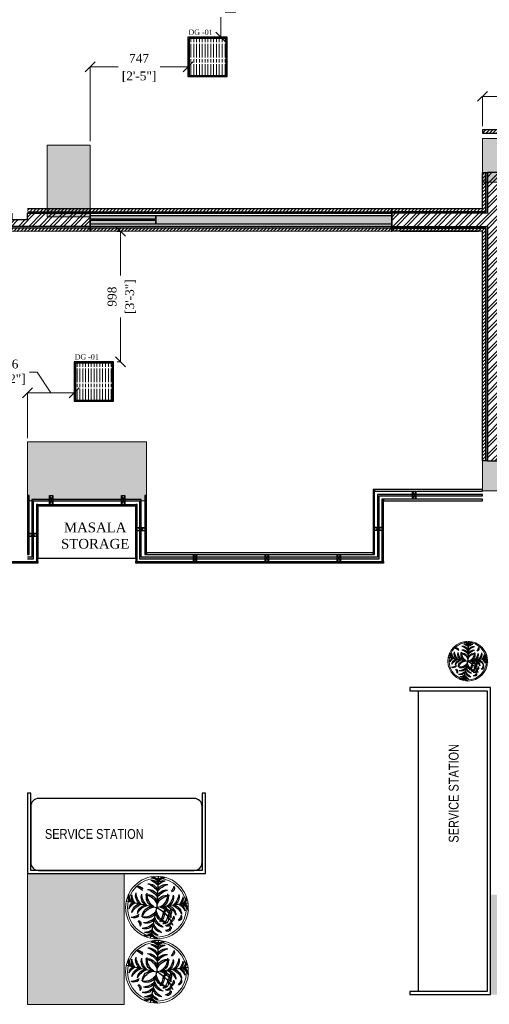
# Model space of a CAD drawing. Extents: x 3940905 to 4145695, y 925352 to 1109797.
# Tile 857 of 1056: x 4092975 to 4096565, y 951262 to 958790. Entities that reach past the tile are written whole.
import ezdxf

# ---------------------------------------------------------------- set-up
doc = ezdxf.new("R2010")
doc.units = 0
doc.header["$LTSCALE"] = 750
doc.header["$MEASUREMENT"] = 0
doc.header["$PDMODE"] = 35
doc.header["$PDSIZE"] = 150
doc.layers.get('0').update_dxf_attribs({"linetype": 'CONTINUOUS', "lineweight": 0})
doc.layers.get('Defpoints').update_dxf_attribs({"linetype": 'CONTINUOUS'})
for name, color, linetype, lineweight in [('CIVIL WALLS', 7, 'CONTINUOUS', 30), ('CKD - Kit Text', 171, 'CONTINUOUS', 13), ('CKD Dimensions', 7, 'CONTINUOUS', 0), ('CKD Equipments', 252, 'CONTINUOUS', 0), ('COLUMN', 1, 'CONTINUOUS', 9), ('FURN', 15, 'CONTINUOUS', 5), ('plant', 72, 'CONTINUOUS', 25), ('PLANTERS', 92, 'CONTINUOUS', 9), ('PLANTS', 72, 'CONTINUOUS', 0)]:
    doc.layers.add(name, color=color, linetype=linetype, lineweight=lineweight)
for name, color, linetype in [('Drain Grating', 4, 'CONTINUOUS'), ('GLASS', 5, 'CONTINUOUS'), ('PARTITION', 16, 'CONTINUOUS'), ('S-Hatch_8', 7, 'CONTINUOUS'), ('TEXT', 7, 'CONTINUOUS'), ('xKAM-B3-01-Kitchen$0$A-FURN', 8, 'CONTINUOUS')]:
    doc.layers.add(name, color=color, linetype=linetype)
doc.styles.add('ARA-30', font='arial.ttf', dxfattribs={"width": 0.8, "height": 150})
doc.styles.add('CKD_Dimension Text', font='BOOKOS.TTF')
doc.dimstyles.new('CKD-Dimensions', dxfattribs={"dimscale": 1.5, "dimtxt": 45, "dimasz": 50, "dimexe": 0, "dimexo": 20, "dimgap": 20, "dimtad": 0, "dimdec": 0, "dimzin": 4, "dimdsep": 46, "dimtxsty": 'CKD_Dimension Text', "dimblk": 'OBLIQUE', "dimcen": 12, "dimclrd": 150, "dimclre": 150, "dimclrt": 7, "dimazin": 2, "dimtfac": 1, "dimtdec": 0, "dimtofl": 0, "dimtmove": 1, "dimatfit": 2, "dimfxl": 1, "dimtfillclr": 7, "dimtolj": 1, "dimtzin": 0, "dimlwd": -1, "dimlwe": -1, "dimarcsym": 0})
pattern_1 = [(45, (113076.044, -85711.346), (-13.25825215, 13.25825215), [])]
pattern_2 = [(50, (113076.044, -85711.346), (21.51780548, -1.88256405), [2.25, -24.75]), (355, (113076.044, -85711.346), (-4.16254001, 22.56576401), [1.8, -19.8]), (100.45144446, (113077.837, -85711.503), (17.3552654, 20.68319973), [1.91220576, -21.03426336]), (46.1842, (113076.044, -85705.346), (32.01723992, -4.96557842), [3.375, -37.125]), (96.6356355, (113078.712, -85705.76), (28.03985837, 29.22355802), [2.86831026, -31.5514128]), (351.184164, (113076.044, -85705.346), (28.03985835, 29.223558), [2.7, -29.70000003]), (21, (113079.044, -85706.846), (17.90721156, -12.07856672), [2.25, -24.75]), (326, (113079.044, -85706.846), (7.29945996, 21.75450135), [1.8, -19.8]), (71.45144474, (113080.536, -85707.853), (25.2066713, 9.67593458), [1.9122057, -21.03426336]), (37.5, (113076.044, -85711.346), (0.36479566, 9.986815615), [0, -19.56, 0, -20.1, 0, -19.875]), (7.5, (113076.044, -85711.346), (7.892086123, 11.832351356), [0, -11.46, 0, -19.11, 0, -7.575]), (327.5, (113069.354, -85711.346), (16.014673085, -0.676646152), [0, -7.5, 0, -23.4, 0, -31.05]), (317.5, (113066.354, -85711.346), (17.49558508, 3.00314947), [0, -9.75, 0, -15.54, 0, -22.05])]
pattern_3 = [(45, (113076.044, -85711.346), (-39.77475644, 39.77475644), []), (45, (113102.56, -85711.346), (-39.77475644, 39.77475644), [])]

# ---------------------------------------------------------------- blocks, each defined once
blk = doc.blocks.new('*U770')
at = {"layer": 'FURN', "lineweight": 25, "elevation": 0}
blk.add_lwpolyline([(383979.2, -790137.2, 0.414214), (383919.2, -790197.2), (383919.2, -790627.2, 0.414214), (383979.2, -790687.2), (385169.2, -790687.2, 0.414214), (385229.2, -790627.2), (385229.2, -790197.2, 0.414214), (385169.2, -790137.2)], format="xyb", close=True, dxfattribs=at)
blk = doc.blocks.new('6')
at = {"color": 64, "true_color": 0x6f9400}
for p in [(6566.01, 608.98), (6541.39, 588.32), (6590.63, 588.32), (6570.35, 559.36)]:
    blk.add_line(p, (6566.01, 583.98), dxfattribs=at)
for centre, radius, start, end in [((6561.36, 602.61), 5.77, 36.28997, 99.62433), ((6556.68, 595.85), 12.99, 44.07628, 73.37936), ((6561.36, 599.86), 5.77, 36.28997, 99.62433), ((6556.68, 593.1), 12.99, 44.07628, 73.37936), ((6570.66, 602.61), 5.77, 80.37567, 143.71003), ((6575.34, 595.85), 12.99, 106.62064, 135.92372), ((6570.66, 599.86), 5.77, 80.37567, 143.71003), ((6575.34, 593.1), 12.99, 106.62064, 135.92372), ((6555.51, 599.77), 2.88, 139.742, 258.74753), ((6559.4, 602.04), 6.25, 184.61802, 228.21064), ((6558.78, 594.75), 7.99, 25.24891, 95.39371), ((6554.57, 589.76), 13.4, 31.37119, 75.03657), ((6558.78, 590.2), 7.99, 25.24891, 95.39371), ((6554.57, 585.21), 13.4, 31.37119, 75.03657), ((6573.23, 594.75), 7.99, 84.60629, 154.75109), ((6577.45, 589.76), 13.4, 104.96343, 148.62881), ((6573.23, 590.2), 7.99, 84.60629, 154.75109), ((6577.45, 585.21), 13.4, 104.96343, 148.62881), ((6582.56, 594.81), 5.77, 80.37567, 143.71003), ((6587.24, 588.05), 12.99, 106.62064, 135.92372), ((6548.52, 591.79), 5.77, 160.37567, 223.71003), ((6555.98, 595.22), 12.99, 186.62064, 215.92372), ((6551.18, 591.32), 5.77, 160.37567, 223.71003), ((6558.65, 594.75), 12.99, 186.62064, 215.92372), ((6556.66, 592.97), 7.99, 164.60629, 234.75109), ((6562.3, 596.25), 13.4, 184.96343, 228.62881), ((6561.14, 592.18), 7.99, 164.60629, 234.75109), ((6566.78, 595.46), 13.4, 184.96343, 228.62881), ((6558.29, 586.32), 7.79, 3.42594, 103.63458), ((6555.05, 582.19), 11.79, 21.66646, 83.18779), ((6565.04, 591.99), 7.79, 156.36542, 256.57406), ((6569.67, 594.46), 11.79, 176.81221, 238.33354), ((6573.73, 586.32), 7.79, 76.36542, 176.57406), ((6576.96, 582.19), 11.79, 96.81221, 158.33354), ((6562.34, 594.46), 11.79, 301.66646, 3.18779), ((6566.97, 591.99), 7.79, 283.42594, 23.63458), ((6565.23, 595.46), 13.4, 311.37119, 355.03657), ((6570.87, 592.18), 7.99, 305.24891, 15.39371), ((6569.71, 596.25), 13.4, 311.37119, 355.03657), ((6575.35, 592.97), 7.99, 305.24891, 15.39371), ((6573.37, 594.75), 12.99, 324.07628, 353.37936), ((6580.83, 591.32), 5.77, 316.28997, 19.62433), ((6575.99, 595.22), 12.99, 324.07628, 353.37936), ((6583.46, 591.78), 5.77, 316.28997, 19.62433), ((6546.9, 582.63), 5.77, 116.28997, 179.62433), ((6552.74, 576.85), 12.99, 124.07628, 153.37936), ((6549.57, 582.16), 5.77, 116.28997, 179.62433), ((6555.41, 576.38), 12.99, 124.07628, 153.37936), ((6554.15, 578.73), 7.99, 105.24891, 175.39371), ((6558.33, 573.72), 13.4, 111.37119, 155.03657), ((6558.63, 577.94), 7.99, 105.24891, 175.39371), ((6562.81, 572.93), 13.4, 111.37119, 155.03657), ((6577.62, 559.6), 27.01, 115.47721, 156.6585), ((6558.7, 580.69), 4.35, 144.98654, 244.40339), ((6562.36, 576.79), 7.79, 83.42594, 183.63458), ((6565.87, 572.88), 11.79, 101.66646, 163.18779), ((6567.53, 584.83), 12.5, 187.57587, 215.89417), ((6554.91, 583.85), 11.79, 286.81221, 348.33354), ((6558.81, 580.34), 7.79, 266.36542, 6.57406), ((6561.19, 583.05), 2.81, 114.22575, 255.12788), ((6563.43, 583.69), 3.9, 150.43977, 228.66943), ((6574.01, 583.02), 7.79, 193.42594, 293.63458), ((6576.48, 587.65), 11.79, 211.66646, 273.18779), ((6566.14, 572.88), 11.79, 16.81221, 78.33354), ((6569.65, 576.79), 7.79, 356.36542, 96.57406), ((6569.2, 572.93), 13.4, 24.96343, 68.62881), ((6573.38, 577.94), 7.99, 4.60629, 74.75109), ((6573.68, 573.72), 13.4, 24.96343, 68.62881), ((6577.86, 578.73), 7.99, 4.60629, 74.75109), ((6576.61, 576.38), 12.99, 26.62064, 55.92372), ((6582.45, 582.16), 5.77, 0.37567, 63.71003), ((6548.93, 576.89), 2.88, 139.742, 258.74753), ((6552.82, 579.17), 6.25, 184.61802, 228.21064), ((6554.88, 575.95), 2.88, 139.742, 258.74753), ((6558.78, 578.23), 6.25, 184.61802, 228.21064), ((6558.64, 573.93), 4, 185.18449, 268.65396), ((6560.31, 575.01), 3.83, 138.87442, 278.97626), ((6563.63, 576.85), 6.25, 173.75364, 244.09705), ((6566.56, 578.36), 6.48, 161.44767, 239.36723), ((6554.95, 580.78), 13.4, 294.96343, 338.62881), ((6559.97, 576.61), 7.99, 274.60629, 344.75109), ((6581.88, 582.75), 21.12, 185.40074, 208.13904), ((6577.49, 584.76), 13.4, 221.37119, 265.03657), ((6574.2, 579.12), 7.99, 215.24891, 285.39371), ((6581.2, 570.4), 2.88, 101.25247, 220.258), ((6587.71, 588.31), 12.99, 234.07628, 263.37936), ((6584.28, 580.84), 5.77, 226.28997, 289.62433), ((6557, 572.32), 2.85, 167.05775, 302.85325), ((6557, 568.25), 2.85, 167.05775, 302.85325), ((6558.64, 569.85), 4, 185.18449, 268.65396), ((6555.74, 576.31), 13.4, 294.96343, 338.62881), ((6560.76, 572.13), 7.99, 274.60629, 344.75109), ((6558.4, 573.38), 12.99, 296.62064, 325.92372), ((6578.27, 580.28), 13.4, 221.37119, 265.03657), ((6574.99, 574.64), 7.99, 215.24891, 285.39371), ((6576.78, 576.62), 12.99, 234.07628, 263.37936), ((6585.1, 568.13), 6.25, 131.78936, 175.38198), ((6564.18, 567.54), 5.77, 270.37567, 333.71003), ((6558.87, 570.7), 12.99, 296.62064, 325.92372), ((6564.66, 564.86), 5.77, 270.37567, 333.71003), ((6573.34, 569.16), 5.77, 226.28997, 289.62433), ((6577.25, 573.94), 12.99, 234.07628, 263.37936), ((6573.82, 566.47), 5.77, 226.28997, 289.62433)]:
    blk.add_arc(centre, radius, start, end, dxfattribs=at)
blk = doc.blocks.new('vvbg')
at = {"layer": 'PLANTERS', "color": 34}
for radius in [215, 202]:
    blk.add_circle((2.4, 10.9), radius, dxfattribs=at)
at = {"layer": 'plant', "xscale": 8.600299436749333, "yscale": 8.600299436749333, "zscale": 8.600299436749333, "rotation": 2.14003837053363}
blk.add_blockref('6', (-56240.3, -7116.7), dxfattribs=at)
blk = doc.blocks.new('COLUMN')
at = {"layer": 'COLUMN'}
h = blk.add_hatch(color=1, dxfattribs=at)
h.dxf.hatch_style = 1
h.paths.add_polyline_path([(2683499, 965771.1), (2684448, 965771.1), (2684448, 965331.1), (2683499, 965331.1)])
h.paths.add_polyline_path([(2684238, 970191.1), (2683499, 970191.1), (2683499, 969191.1), (2684238, 969191.1)])
h.paths.add_polyline_path([(2687443, 969266.1), (2687038, 969266.1), (2687038, 970031.1), (2687443, 970031.1)])
h.paths.add_polyline_path([(2687108, 972041.4), (2687644, 972041.4), (2687644, 971756.1), (2687108, 971756.1)])
h.paths.add_polyline_path([(2683499, 973491.1), (2684408, 973491.1), (2684408, 973041.1), (2683499, 973041.1)])
h.paths.add_polyline_path([(2683649, 975761.1), (2683978, 975761.1), (2683978, 975211.1), (2683649, 975211.1)])
h.paths.add_polyline_path([(2686978, 975811.1), (2687728, 975811.1), (2687728, 975476.1), (2686978, 975476.1)])
h.paths.add_polyline_path([(2689869, 975851.1), (2689028, 975851.1), (2689028, 975556.1), (2689869, 975556.1)])
h.paths.add_polyline_path([(2686978, 973346.1), (2687644, 973346.1), (2687644, 973116.1), (2686978, 973116.1)])
h.paths.add_polyline_path([(2683824, 977646.1), (2684029, 977646.1), (2684029, 977211.1), (2683824, 977211.1)])
h.paths.add_polyline_path([(2683824, 979911.1), (2684104, 979911.1), (2684104, 980241.1), (2683824, 980241.1)])
h.paths.add_polyline_path([(2687804, 979891.1), (2688004, 979891.1), (2688004, 980241.1), (2687804, 980241.1)])
h.paths.add_polyline_path([(2691584, 979836.1), (2692014, 979836.1), (2692014, 980241.1), (2691584, 980241.1)])
h.paths.add_polyline_path([(2691696, 977346.1), (2692014, 977346.1), (2692014, 976786.1), (2691696, 976786.1)])
h.paths.add_polyline_path([(2687443, 965841.1), (2686813, 965841.1), (2686813, 965401.1), (2687443, 965401.1)])
h.paths.add_polyline_path([(2687468, 963421.1), (2686703, 963421.1), (2686703, 962976.1), (2687468, 962976.1)])
h.paths.add_polyline_path([(2684168, 963191.1), (2683399, 963191.1), (2683399, 962446.1), (2684168, 962446.1)])
h.paths.add_polyline_path([(2684448, 958916.1), (2683399, 958916.1), (2683399, 959356.1), (2684448, 959356.1)])
h.paths.add_polyline_path([(2684448, 957356.1), (2683414, 957356.1), (2683414, 956916.1), (2684448, 956916.1)])
h.paths.add_polyline_path([(2687458, 957436.1), (2686708, 957436.1), (2686708, 956996.1), (2687458, 956996.1)])
h.paths.add_polyline_path([(2687453, 959516.1), (2686693, 959516.1), (2686693, 959086.1), (2687453, 959086.1)])
h.paths.add_polyline_path([(2683414, 953326.1), (2684313, 953326.1), (2684313, 953776.1), (2683414, 953776.1)])
h.paths.add_polyline_path([(2683294, 952396.1), (2683768, 952396.1), (2683768, 951976.1), (2683294, 951976.1)])
h.paths.add_polyline_path([(2682464, 977841.1), (2681834, 977841.1), (2681834, 977051.1), (2682464, 977051.1)])
at = {"color": 2}
for points in [[(2683649, 975761.1), (2683978, 975761.1), (2683978, 975211.1), (2683649, 975211.1)], [(2686978, 975811.1), (2687728, 975811.1), (2687728, 975476.1), (2686978, 975476.1)], [(2683499, 973491.1), (2684408, 973491.1), (2684408, 973041.1), (2683499, 973041.1)], [(2686978, 973346.1), (2687644, 973346.1), (2687644, 973116.1), (2686978, 973116.1)], [(2684238, 970191.1), (2683499, 970191.1), (2683499, 969191.1), (2684238, 969191.1)]]:
    blk.add_lwpolyline(points, close=True, dxfattribs=at)
at = {"layer": 'COLUMN', "color": 1}
for points in [[(2683649, 975761.1), (2683978, 975761.1), (2683978, 975211.1), (2683649, 975211.1)], [(2686978, 975811.1), (2687728, 975811.1), (2687728, 975476.1), (2686978, 975476.1)], [(2683499, 973491.1), (2684408, 973491.1), (2684408, 973041.1), (2683499, 973041.1)], [(2686978, 973346.1), (2687644, 973346.1), (2687644, 973116.1), (2686978, 973116.1)], [(2684238, 970191.1), (2683499, 970191.1), (2683499, 969191.1), (2684238, 969191.1)]]:
    blk.add_lwpolyline(points, close=True, dxfattribs=at)
blk = doc.blocks.new('_Oblique')
at = {"color": 0, "linetype": 'ByBlock', "lineweight": -2, "transparency": 16777216}
blk.add_line((-0.5, -0.5), (0.5, 0.5), dxfattribs=at)
blk = doc.blocks.new('*D879')
at = {"layer": 'CKD Dimensions', "color": 150}
for p, q in [((4093594.5, 959281.4), (4094512, 959281.4)), ((4094512, 959281.4), (4094512, 959129.7)), ((4094512, 958656.7), (4094512, 958808.4)), ((4094291, 958656.7), (4094512, 958656.7))]:
    blk.add_line(p, q, dxfattribs=at)
at = {"layer": 'Defpoints', "color": 0}
for p in [(4093564.5, 959281.4), (4094261, 958656.7), (4094512, 958656.7)]:
    blk.add_point(p, dxfattribs=at)
at = {"layer": 'CKD Dimensions', "color": 150, "linetype": 'ByBlock', "xscale": 75, "yscale": 75, "zscale": 75}
for p, rotation in [((4094512, 959281.4), 90), ((4094512, 958656.7), 270)]:
    blk.add_blockref('_Oblique', p, dxfattribs=dict(at, rotation=rotation))
at = {"layer": 'CKD Dimensions', "color": 7, "lineweight": 0, "char_height": 67.5, "attachment_point": 5, "rotation": 90, "style": 'CKD_Dimension Text'}
for s, insert in [('\\A1;625', (4094445.9, 958969)), ('\\A1;[2\'-1"]', (4094588.7, 958969))]:
    blk.add_mtext(s, dxfattribs=dict(at, insert=insert))
blk = doc.blocks.new('*D880')
at = {"layer": 'CKD Dimensions', "color": 150}
for p, q in [((4093513.5, 957861.4), (4093513.5, 958429.8)), ((4093513.5, 958429.8), (4093726.6, 958429.8)), ((4094261, 958429.8), (4094047.9, 958429.8)), ((4094261, 958386.7), (4094261, 958429.8))]:
    blk.add_line(p, q, dxfattribs=at)
at = {"layer": 'Defpoints', "color": 0}
for p in [(4094261, 958429.8), (4094261, 958356.7), (4093513.5, 957831.4)]:
    blk.add_point(p, dxfattribs=at)
at = {"layer": 'CKD Dimensions', "color": 150, "linetype": 'ByBlock', "xscale": 75, "yscale": 75, "zscale": 75, "rotation": 180}
blk.add_blockref('_Oblique', (4093513.5, 958429.8), dxfattribs=at)
at = {"layer": 'CKD Dimensions', "color": 150, "linetype": 'ByBlock', "xscale": 75, "yscale": 75, "zscale": 75}
blk.add_blockref('_Oblique', (4094261, 958429.8), dxfattribs=at)
at = {"layer": 'CKD Dimensions', "color": 7, "lineweight": 0, "char_height": 67.5, "attachment_point": 5, "style": 'CKD_Dimension Text'}
for s, insert in [('\\A1;747', (4093887.3, 958494.8)), ('\\A1;[2\'-5"]', (4093887.3, 958353.1))]:
    blk.add_mtext(s, dxfattribs=dict(at, insert=insert))
blk = doc.blocks.new('*D881')
at = {"layer": 'CKD Dimensions', "color": 150}
for p, q in [((4097644.6, 958292.1), (4097644.6, 958203.8)), ((4096513.5, 957976.7), (4096513.5, 958203.8)), ((4096513.5, 958203.8), (4096918.4, 958203.8)), ((4097644.6, 958203.8), (4097239.7, 958203.8))]:
    blk.add_line(p, q, dxfattribs=at)
at = {"layer": 'Defpoints', "color": 0}
for p in [(4097644.6, 958322.1), (4097644.6, 958203.8), (4096513.5, 957946.7)]:
    blk.add_point(p, dxfattribs=at)
at = {"layer": 'CKD Dimensions', "color": 150, "linetype": 'ByBlock', "xscale": 75, "yscale": 75, "zscale": 75, "rotation": 180}
blk.add_blockref('_Oblique', (4096513.5, 958203.8), dxfattribs=at)
at = {"layer": 'CKD Dimensions', "color": 150, "linetype": 'ByBlock', "xscale": 75, "yscale": 75, "zscale": 75}
blk.add_blockref('_Oblique', (4097644.6, 958203.8), dxfattribs=at)
at = {"layer": 'CKD Dimensions', "color": 7, "lineweight": 0, "char_height": 67.5, "attachment_point": 5, "style": 'CKD_Dimension Text'}
for s, insert in [('\\A1;1131', (4097079.1, 958268.8)), ('\\A1;[3\'-9"]', (4097079.1, 958127.2))]:
    blk.add_mtext(s, dxfattribs=dict(at, insert=insert))
blk = doc.blocks.new('*D882')
at = {"layer": 'CKD Dimensions', "color": 150}
for p, q in [((4093720.5, 957171.5), (4093745.8, 957171.5)), ((4093745.8, 957171.5), (4093745.8, 956833.3)), ((4093745.8, 956173.8), (4093745.8, 956512)), ((4093720.7, 956173.8), (4093745.8, 956173.8))]:
    blk.add_line(p, q, dxfattribs=at)
at = {"layer": 'Defpoints', "color": 0}
for p in [(4093690.5, 957171.5), (4093745.8, 957171.5), (4093690.7, 956173.8)]:
    blk.add_point(p, dxfattribs=at)
at = {"layer": 'CKD Dimensions', "color": 150, "linetype": 'ByBlock', "xscale": 75, "yscale": 75, "zscale": 75}
for p, rotation in [((4093745.8, 957171.5), 90), ((4093745.8, 956173.8), 270)]:
    blk.add_blockref('_Oblique', p, dxfattribs=dict(at, rotation=rotation))
at = {"layer": 'CKD Dimensions', "color": 7, "lineweight": 0, "char_height": 67.5, "attachment_point": 5, "rotation": 90, "style": 'CKD_Dimension Text'}
for s, insert in [('\\A1;[3\'-3"]', (4093822.4, 956672.6)), ('\\A1;998', (4093680.8, 956672.6))]:
    blk.add_mtext(s, dxfattribs=dict(at, insert=insert))
blk = doc.blocks.new('*D883')
at = {"layer": 'CKD Dimensions', "color": 150}
for p, q in [((4093048.8, 956094.3), (4093108.8, 956094.3)), ((4093108.8, 956094.3), (4093212.6, 955937)), ((4093034.5, 955591.4), (4093034.5, 955937)), ((4093034.5, 955937), (4093390.7, 955937)), ((4093390.7, 955903.8), (4093390.7, 955937))]:
    blk.add_line(p, q, dxfattribs=at)
at = {"layer": 'Defpoints', "color": 0}
for p in [(4093390.7, 955937), (4093390.7, 955873.8), (4093034.5, 955561.4)]:
    blk.add_point(p, dxfattribs=at)
at = {"layer": 'CKD Dimensions', "color": 150, "linetype": 'ByBlock', "xscale": 75, "yscale": 75, "zscale": 75, "rotation": 180}
blk.add_blockref('_Oblique', (4093034.5, 955937), dxfattribs=at)
at = {"layer": 'CKD Dimensions', "color": 150, "linetype": 'ByBlock', "xscale": 75, "yscale": 75, "zscale": 75}
blk.add_blockref('_Oblique', (4093390.7, 955937), dxfattribs=at)
at = {"layer": 'CKD Dimensions', "color": 7, "lineweight": 0, "insert": (4092888.2, 956094.3), "char_height": 67.5, "attachment_point": 5, "style": 'CKD_Dimension Text'}
blk.add_mtext('\\A1;356\\P[1\'-2"]', dxfattribs=at)

msp = doc.modelspace()

# ---------------------------------------------------------------- hatches: boundary and pattern name
at = {"layer": 'CIVIL WALLS', "true_color": 0x136734}
h = msp.add_hatch(dxfattribs=at)
h.set_pattern_fill('AR-CONC', color=116, scale=3)
h.set_pattern_definition(pattern_2)
h.paths.add_polyline_path([(4096538.3, 955416.4), (4096538.3, 957197), (4095819.5, 957197), (4095819.5, 957322), (4096538.3, 957322), (4096538.3, 957621.5), (4096550.8, 957621.5), (4096550.8, 957309.5), (4095819.5, 957309.5), (4095819.5, 957209.5), (4096550.8, 957209.5), (4096550.8, 955416.4)])
h = msp.add_hatch(dxfattribs=at)
h.set_pattern_fill('AR-CONC', color=116, scale=3)
h.set_pattern_definition(pattern_2)
h.paths.add_polyline_path([(4093513.5, 957321.7), (4093513.5, 957209.5), (4090374.9, 957209.5), (4090374.9, 956503.4), (4090274.9, 956503.4), (4090274.9, 957309.5), (4092914.5, 957309.5), (4092914.5, 957322)])
h.paths.add_polyline_path([(4093513.5, 957309.5), (4093513.5, 957197), (4090387.4, 957197), (4090387.4, 956490.9), (4090262.4, 956490.9), (4090262.4, 957322), (4093034.6, 957322), (4093034.5, 957309.5)])
h.paths.add_polyline_path([(4090374.9, 955529.5), (4090274.9, 955529.5), (4090274.9, 954673.2), (4090374.9, 954673.2)], flags=16)
h.paths.add_polyline_path([(4090387.4, 955542), (4090262.4, 955542), (4090262.4, 954660.7), (4090387.4, 954660.7)])
h = msp.add_hatch(dxfattribs=at)
h.set_pattern_fill('AR-CONC', color=116, scale=3)
h.set_pattern_definition(pattern_2)
h.paths.add_polyline_path([(4093513.5, 957321.7), (4095819.5, 957322), (4095819.5, 957197), (4093513.5, 957196.7)])
h.paths.add_polyline_path([(4093513.5, 957309.2), (4095819.5, 957309.5), (4095819.5, 957209.5), (4093513.5, 957209.2)], flags=17)
at = {"layer": 'CKD Equipments'}
h = msp.add_hatch(color=2, dxfattribs=at)
h.dxf.hatch_style = 1
h.paths.add_polyline_path([(4094261, 958656.7), (4094261, 958356.7), (4094561, 958356.7), (4094561, 958656.7)])
h.paths.add_polyline_path([(4094553.7, 958647.1), (4094270.7, 958647.1), (4094270.7, 958364.1), (4094553.7, 958364.1)], flags=16)
h = msp.add_hatch(color=2, dxfattribs=at)
h.dxf.hatch_style = 1
h.paths.add_polyline_path([(4093390.7, 956173.8), (4093390.7, 955873.8), (4093690.7, 955873.8), (4093690.7, 956173.8)])
h.paths.add_polyline_path([(4093683.5, 956164.3), (4093400.4, 956164.3), (4093400.4, 955881.3), (4093683.5, 955881.3)], flags=16)
at = {"layer": 'Drain Grating', "linetype": 'Continuous', "lineweight": 5}
h = msp.add_hatch(dxfattribs=at)
h.set_pattern_fill('ACAD_ISO08W100', color=256, scale=4.354286, angle=90, style=0)
h.set_pattern_definition([(90, (4022241.607, 209059.155), (-21.7714286, 8e-15), [104.5028571, -13.0628571, 26.1257143, -13.0628571])])
h.paths.add_polyline_path([(4094553.7, 958647.1), (4094553.7, 958364.1), (4094270.7, 958364.1), (4094270.7, 958647.1)])
h = msp.add_hatch(dxfattribs=at)
h.set_pattern_fill('ACAD_ISO08W100', color=256, scale=4.354286, angle=90, style=0)
h.set_pattern_definition([(90, (4021371.343, 206576.303), (-21.7714286, 8e-15), [104.5028571, -13.0628571, 26.1257143, -13.0628571])])
h.paths.add_polyline_path([(4093683.5, 956164.3), (4093683.5, 955881.3), (4093400.4, 955881.3), (4093400.4, 956164.3)])
at = {"layer": 'GLASS'}
h = msp.add_hatch(color=4, dxfattribs=at)
h.dxf.hatch_style = 1
h.paths.add_polyline_path([(4094014.5, 957293), (4095819.5, 957293), (4095819.5, 957225.9), (4094014.5, 957225.9)])
h = msp.add_hatch(color=5, dxfattribs=at)
h.dxf.hatch_style = 1
h.paths.add_polyline_path([(4092914.5, 954668.7), (4092914.5, 954680.7), (4090772, 954680.7), (4090772, 954668.7)])
h.paths.add_polyline_path([(4093034.5, 954680.7), (4093034.5, 954668.7), (4093080.6, 954668.7), (4093080.6, 955110.4), (4093891.5, 955110.4), (4093891.5, 954668.7), (4095722.6, 954668.7), (4095722.9, 955148.9), (4096513.5, 955148.9), (4096513.5, 955160.9), (4095710.9, 955160.9), (4095710.6, 954680.7), (4093903.5, 954680.7), (4093903.5, 955122.4), (4093068.6, 955122.4), (4093068.6, 954680.7)])
at = {"layer": 'S-Hatch_8'}
h = msp.add_hatch(dxfattribs=at)
h.set_pattern_fill('ANSI31', color=6, scale=150)
h.set_pattern_definition(pattern_1)
h.paths.add_polyline_path([(4090387.4, 955542), (4090262.4, 955542), (4090262.4, 954660.7), (4090387.4, 954660.7)], flags=16)
h.paths.add_polyline_path([(4090412.4, 955567), (4090237.4, 955567), (4090237.4, 954635.7), (4090412.4, 954635.7)])
h.paths.add_polyline_path([(4093513.5, 957322), (4093513.5, 957197), (4090387.4, 957197), (4090387.4, 956490.9), (4090262.4, 956490.9), (4090262.4, 957322)], flags=16)
h.paths.add_polyline_path([(4096813.4, 956591.4), (4098464.7, 956591.5), (4098464.7, 956466.5), (4096813.4, 956466.4)], flags=17)
h.paths.add_polyline_path([(4096813.4, 956616.4), (4098489.7, 956616.5), (4098489.7, 956441.5), (4096813.4, 956441.4)])
h.paths.add_polyline_path([(4098339.7, 955261.2), (4098339.7, 955691.4), (4098464.7, 955691.4), (4098464.7, 955261.2), (4099489.7, 955261.2), (4099489.7, 955136.1), (4097113.5, 955136), (4097113.5, 955261.1)], flags=16)
h.paths.add_polyline_path([(4098314.7, 955286.1), (4098314.7, 955691.4), (4098489.7, 955691.4), (4098489.7, 955286.1), (4099514.7, 955286.1), (4099514.7, 955111.1), (4097113.5, 955111.1), (4097113.5, 955286.1)])
h.paths.add_polyline_path([(4102304.3, 955746.6), (4102302.8, 958022.1), (4102191.9, 958021.9), (4102191.9, 956996.9), (4100864.7, 956996.9), (4100864.7, 958080.9), (4100739.7, 958080.9), (4100739.7, 954833.8), (4100864.7, 954833.8), (4100864.7, 956871.9), (4102191.9, 956871.9), (4102191.9, 955871.4), (4101664.7, 955871.4), (4101664.7, 955746.4)], flags=17)
h.paths.add_polyline_path([(4102302.8, 958046.9), (4102166.9, 958046.9), (4102166.9, 957021.9), (4100889.7, 957021.9), (4100889.7, 958105.9), (4100714.7, 958105.9), (4100714.7, 954808.8), (4100889.7, 954808.8), (4100889.7, 956846.9), (4102166.9, 956846.9), (4102166.9, 955896.4), (4101639.7, 955896.4), (4101639.7, 955721.4), (4102304.4, 955721.8)])
h.paths.add_polyline_path([(4100864.7, 959094.7), (4101231.3, 959094.7), (4101231.3, 959219.7), (4100741.1, 959219.7), (4100741.1, 958880.9), (4100864.7, 958880.9)], flags=16)
h.paths.add_polyline_path([(4100889.7, 959069.7), (4101231.3, 959069.7), (4101231.3, 959244.7), (4100714.7, 959244.7), (4100714.7, 958855.9), (4100889.7, 958855.9)])
h.paths.add_polyline_path([(4098859.2, 959094.7), (4098859.2, 962055.9), (4098984.2, 962055.9), (4098984.2, 959219.7), (4099788.8, 959219.7), (4099788.8, 959094.7)], flags=16)
h.paths.add_polyline_path([(4098834.2, 959069.7), (4098834.2, 962080.9), (4099009.2, 962080.9), (4099009.2, 959244.7), (4099813.8, 959244.7), (4099813.8, 959069.7)])
h.paths.add_polyline_path([(4093034.5, 957347), (4093034.5, 957322), (4092914.5, 957322), (4092914.5, 957347), (4090237.4, 957347), (4090237.4, 956465.9), (4090412.4, 956465.9), (4090412.4, 957172), (4093513.5, 957171.4), (4093513.5, 957347)])
h = msp.add_hatch(dxfattribs=at)
h.set_pattern_fill('ANSI31', color=6, scale=150)
h.set_pattern_definition(pattern_1)
h.paths.add_polyline_path([(4099163.5, 957796.7), (4099163.5, 957773.9), (4099339.7, 957771.7), (4099339.7, 956036.2), (4099514.7, 956036.2), (4099514.7, 956846.9), (4099814.3, 956846.9), (4099814.3, 957021.9), (4099514.7, 957021.9), (4099514.7, 957946.7), (4096513.5, 957946.7), (4096513.5, 957921.3), (4099489.7, 957921.4), (4099489.7, 956996.9), (4099789.3, 956996.9), (4099789.3, 956871.9), (4099489.8, 956871.9), (4099489.8, 956036.3), (4099364.8, 956036.2), (4099364.7, 957796.7)])
h = msp.add_hatch(dxfattribs=at)
h.set_pattern_fill('ANSI31', color=6, scale=150)
h.set_pattern_definition(pattern_1)
h.paths.add_polyline_path([(4096538.3, 957621.5), (4096538.3, 957322), (4095819.5, 957322), (4095819.5, 957197), (4096538.5, 957197), (4096538.3, 955416.4), (4096513.3, 955416.4), (4096513.5, 957172), (4095819.5, 957172), (4095819.5, 957347), (4096513.5, 957347), (4096513.5, 957621.5)])
at = {"layer": 'S-Hatch_8', "true_color": 0x636466}
h = msp.add_hatch(dxfattribs=at)
h.set_pattern_fill('ANSI32', color=251, scale=150)
h.set_pattern_definition(pattern_3)
h.paths.add_polyline_path([(4096550.8, 957209.5), (4096550.8, 955415.9), (4096648.3, 955415.9), (4096648.3, 957621.1), (4096550.8, 957621.1), (4096550.8, 957309.5), (4095819.5, 957309.5), (4095819.5, 957209.5)])
h = msp.add_hatch(dxfattribs=at)
h.set_pattern_fill('ANSI32', color=251, scale=150)
h.set_pattern_definition(pattern_3)
h.paths.add_polyline_path([(4093513.5, 957309.4), (4093513.5, 957209.5), (4090374.9, 957209.5), (4090374.9, 956503.4), (4090274.9, 956503.4), (4090274.9, 957309.5), (4092914.5, 957309.4), (4092914.5, 957261.5), (4093034.5, 957261.5), (4093034.5, 957309.4)])
at = {"layer": 'S-Hatch_8'}
h = msp.add_hatch(dxfattribs=at)
h.set_pattern_fill('ANSI31', color=6, scale=150)
h.set_pattern_definition(pattern_1)
h.paths.add_polyline_path([(4093513.5, 957347), (4095819.5, 957347), (4095819.5, 957172), (4093513.5, 957172)])
h.paths.add_polyline_path([(4093513.5, 957322), (4095819.5, 957322), (4095819.5, 957197), (4093513.5, 957197)], flags=17)
at = {"layer": 'S-Hatch_8', "true_color": 0xffffff}
h = msp.add_hatch(color=7, dxfattribs=at)
h.dxf.hatch_style = 1
h.paths.add_polyline_path([(4093513.5, 957293), (4094014.5, 957293), (4094014.5, 957225.9), (4093513.5, 957225.9)])

# ---------------------------------------------------------------- linework, layer by layer
at = {"layer": 'CIVIL WALLS', "color": 6}
for points in [[(4099339.7, 957626.4), (4099339.7, 956036.2), (4099514.7, 956036.2), (4099514.7, 956846.9), (4099814.3, 956846.9), (4099814.3, 957021.9), (4099514.7, 957021.9), (4099514.7, 957946.7), (4096513.5, 957946.7), (4096513.5, 957921.3), (4099489.7, 957921.4), (4099489.7, 956996.9), (4099789.3, 956996.9), (4099789.3, 956871.9), (4099489.8, 956871.9), (4099489.8, 956036.3), (4099364.8, 956036.2), (4099364.7, 957796.7), (4099163.5, 957796.7), (4099163.5, 957771.7), (4099339.7, 957771.7)], [(4093513.5, 957347), (4095819.5, 957347), (4095819.5, 957172), (4093513.5, 957171.4)]]:
    msp.add_lwpolyline(points, close=True, dxfattribs=at)
for points in [[(4096538.3, 957621.5), (4096538.3, 957322), (4095819.5, 957322), (4095819.5, 957197), (4096538.5, 957197), (4096538.3, 955416.4), (4096513.3, 955416.4), (4096513.5, 957172), (4095819.5, 957172), (4095819.5, 957347), (4096513.5, 957347), (4096513.5, 957621.5), (4096538.3, 957621.5)], [(4093034.5, 957347), (4093184.5, 957347), (4093513.5, 957347), (4093513.5, 957171.4), (4090412.4, 957172), (4090412.4, 956465.9), (4090237.4, 956465.9), (4090237.4, 957347), (4092914.5, 957347)]]:
    msp.add_lwpolyline(points, dxfattribs=at)
at = {"layer": 'CIVIL WALLS', "color": 116, "true_color": 0x136734}
for points in [[(4096538.3, 955416.4), (4096538.3, 957197), (4095819.5, 957197), (4095819.5, 957322), (4096538.3, 957322), (4096538.3, 957621.5), (4096550.8, 957621.5), (4096550.8, 957309.5), (4095819.5, 957309.5), (4095819.5, 957209.5), (4096550.8, 957209.5), (4096550.8, 955416.4), (4096538.3, 955416.4)], [(4093513.5, 957322), (4095819.5, 957322), (4095819.5, 957197), (4093513.5, 957197)]]:
    msp.add_lwpolyline(points, close=True, dxfattribs=at)
at = {"layer": 'CIVIL WALLS'}
for points in [[(4096550.8, 957209.5), (4096550.8, 955415.9), (4096648.3, 955415.9), (4096648.3, 957621.1), (4096550.8, 957621.1), (4096550.8, 957309.5), (4095819.5, 957309.5), (4095819.5, 957209.5)], [(4093513.5, 957309.4), (4093513.5, 957209.5), (4090374.9, 957209.5), (4090374.9, 956503.4), (4090274.9, 956503.4), (4090274.9, 957309.5), (4092914.5, 957309.4), (4092914.5, 957261.5), (4093034.5, 957261.5), (4093034.5, 957309.4)], [(4093513.5, 957309.5), (4095819.5, 957309.5), (4095819.5, 957209.5), (4093513.5, 957209.5)]]:
    msp.add_lwpolyline(points, close=True, dxfattribs=at)
at = {"layer": 'CIVIL WALLS', "color": 116, "true_color": 0x136734}
msp.add_lwpolyline([(4093034.5, 957322), (4093184.5, 957322), (4093513.5, 957322), (4093513.5, 957197), (4090387.4, 957197), (4090387.4, 956490.9), (4090262.4, 956490.9), (4090262.4, 957322), (4092914.5, 957322)], dxfattribs=at)
at = {"layer": 'CKD Equipments', "color": 252}
for p, q in [((4095882.6, 957170.1), (4096482.8, 957170.1)), ((4096513, 955638.4), (4096513, 955197.1))]:
    msp.add_line(p, q, dxfattribs=at)
at = {"layer": 'FURN', "lineweight": 30}
for points in [[(4093114.5, 954673.9), (4093861.5, 954673.9), (4093861.5, 955071.4), (4093114.5, 955071.4)], [(4095958.5, 951335.9), (4096573.5, 951335.9), (4096573.5, 953684.7), (4095958.5, 953684.7), (4095958.5, 953659.7), (4096548.5, 953659.7), (4096548.5, 951360.9), (4095958.5, 951360.9)], [(4096548.5, 951360.9), (4096023.5, 951360.9), (4096023.5, 953659.7), (4096548.5, 953659.7)], [(4093034.5, 952875.9), (4093034.5, 952260.9), (4094394.5, 952260.9), (4094394.5, 952875.9), (4094369.5, 952875.9), (4094369.5, 952285.9), (4093059.5, 952285.9), (4093059.5, 952875.9)]]:
    msp.add_lwpolyline(points, close=True, dxfattribs=at)
at = {"layer": 'GLASS', "lineweight": 30}
for p, q in [((4094014.5, 957264.5), (4093513.5, 957264.5)), ((4094014.5, 957254.5), (4093513.5, 957254.5))]:
    msp.add_line(p, q, dxfattribs=at)
for points in [[(4093513.5, 957293), (4094014.5, 957293), (4094014.5, 957225.9), (4093513.5, 957225.9)], [(4094014.5, 957293), (4095819.5, 957293), (4095819.5, 957225.9), (4094014.5, 957225.9)]]:
    msp.add_lwpolyline(points, close=True, dxfattribs=at)
at = {"layer": 'GLASS'}
msp.add_lwpolyline([(4093034.5, 954668.7), (4093080.6, 954668.7), (4093080.6, 955110.4), (4093891.5, 955110.4), (4093891.5, 954668.7), (4095722.6, 954668.7), (4095722.9, 955148.9), (4096513.5, 955148.9), (4096513.5, 955160.9), (4095710.9, 955160.9), (4095710.6, 954680.7), (4093903.5, 954680.7), (4093903.5, 955122.4), (4093068.6, 955122.4), (4093068.6, 954680.7), (4093034.5, 954680.7)], dxfattribs=at)
at = {"layer": 'PARTITION', "color": 8, "ltscale": 2}
for p, q in [((4093227.7, 955151.4), (4093202.7, 955083.4)), ((4093202.7, 955151.4), (4093227.7, 955083.4)), ((4093777.7, 955151.4), (4093752.7, 955083.4)), ((4093752.7, 955151.4), (4093777.7, 955083.4)), ((4096002.7, 955186.4), (4095977.7, 955123.4)), ((4095977.7, 955186.4), (4096002.7, 955123.4)), ((4093873.5, 954907.6), (4093931.5, 954882.6)), ((4093873.5, 954882.6), (4093931.5, 954907.6)), ((4095688.7, 954910.1), (4095744.7, 954885.1)), ((4095688.7, 954885.1), (4095744.7, 954910.1)), ((4093046.5, 954864.1), (4093102.5, 954839.1)), ((4093046.5, 954839.1), (4093102.5, 954864.1)), ((4094327.7, 954701.7), (4094302.7, 954647.7)), ((4094302.7, 954701.7), (4094327.7, 954647.7)), ((4094877.7, 954701.7), (4094852.7, 954647.7)), ((4094852.7, 954701.7), (4094877.7, 954647.7)), ((4095427.7, 954701.7), (4095402.7, 954647.7)), ((4095402.7, 954701.7), (4095427.7, 954647.7))]:
    msp.add_line(p, q, dxfattribs=at)
at = {"layer": 'PARTITION', "ltscale": 2}
for points in [[(4093046.5, 954701.7), (4093046.5, 955151.4), (4093034.5, 955151.4), (4093034.5, 954701.7)], [(4093943.5, 954701.7), (4093943.5, 955151.4), (4093931.5, 955151.4), (4093931.5, 954701.7)], [(4095688.7, 954701.7), (4095688.7, 955198.4), (4095676.7, 955198.4), (4095676.7, 954701.7)], [(4096513.5, 955198.4), (4095688.7, 955198.4), (4095688.7, 955186.4), (4096513.5, 955186.4)], [(4095756.7, 954647.7), (4095756.7, 955123.4), (4095744.7, 955123.4), (4095744.7, 954647.7)], [(4095756.7, 955111.4), (4096513.5, 955111.4), (4096513.5, 955123.4), (4095756.7, 955123.4)], [(4093114.5, 954647.7), (4093114.5, 955083.4), (4093102.5, 955083.4), (4093102.5, 954647.7)], [(4093861.5, 955071.4), (4093114.5, 955071.4), (4093114.5, 955083.4), (4093861.5, 955083.4)], [(4093873.5, 954647.7), (4093873.5, 955083.4), (4093861.5, 955083.4), (4093861.5, 954647.7)], [(4095676.7, 954713.7), (4093943.5, 954713.7), (4093943.5, 954701.7), (4095676.7, 954701.7)], [(4093114.5, 954635.7), (4090412.4, 954635.7), (4090412.4, 954647.7), (4093114.5, 954647.7)], [(4095756.7, 954635.7), (4093861.5, 954635.7), (4093861.5, 954647.7), (4095756.7, 954647.7)]]:
    msp.add_lwpolyline(points, close=True, dxfattribs=at)
for points in [[(4093227.7, 955151.4), (4093227.7, 955083.4), (4093202.7, 955083.4), (4093202.7, 955151.4), (4093227.7, 955151.4)], [(4093777.7, 955151.4), (4093777.7, 955083.4), (4093752.7, 955083.4), (4093752.7, 955151.4), (4093777.7, 955151.4)], [(4096002.7, 955186.4), (4096002.7, 955123.4), (4095977.7, 955123.4), (4095977.7, 955186.4), (4096002.7, 955186.4)], [(4093873.5, 954907.6), (4093931.5, 954907.6), (4093931.5, 954882.6), (4093873.5, 954882.6), (4093873.5, 954907.6)], [(4095688.7, 954910.1), (4095744.7, 954910.1), (4095744.7, 954885.1), (4095688.7, 954885.1), (4095688.7, 954910.1)], [(4093046.5, 954864.1), (4093102.5, 954864.1), (4093102.5, 954839.1), (4093046.5, 954839.1), (4093046.5, 954864.1)], [(4094327.7, 954701.7), (4094327.7, 954647.7), (4094302.7, 954647.7), (4094302.7, 954701.7), (4094327.7, 954701.7)], [(4094877.7, 954701.7), (4094877.7, 954647.7), (4094852.7, 954647.7), (4094852.7, 954701.7), (4094877.7, 954701.7)], [(4095427.7, 954701.7), (4095427.7, 954647.7), (4095402.7, 954647.7), (4095402.7, 954701.7), (4095427.7, 954701.7)]]:
    msp.add_lwpolyline(points, dxfattribs=at)
at = {"layer": 'xKAM-B3-01-Kitchen$0$A-FURN', "elevation": -7637.2}
for points in [[(4094261, 958656.7), (4094261, 958356.7), (4094561, 958356.7), (4094561, 958656.7), (4094261, 958656.7)], [(4093390.7, 956173.8), (4093390.7, 955873.8), (4093690.7, 955873.8), (4093690.7, 956173.8), (4093390.7, 956173.8)]]:
    msp.add_lwpolyline(points, dxfattribs=at)
at = {"layer": 'xKAM-B3-01-Kitchen$0$A-FURN'}
for points in [[(4094553.7, 958647.1), (4094270.7, 958647.1), (4094270.7, 958364.1), (4094553.7, 958364.1)], [(4093683.5, 956164.3), (4093400.4, 956164.3), (4093400.4, 955881.3), (4093683.5, 955881.3)]]:
    msp.add_lwpolyline(points, close=True, dxfattribs=at)

# ---------------------------------------------------------------- block references
at = {"layer": 'COLUMN'}
msp.add_blockref('COLUMN', (1409535.6, -17929.6), dxfattribs=at)
at = {"layer": 'FURN', "lineweight": 30}
msp.add_blockref('*U770', (3709140.4, 1742973.1, 0), dxfattribs=at)
at = {"layer": 'PLANTS'}
for p, xscale, yscale, zscale in [((4096402.3, 953877.7), -0.7059076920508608, 0.7059076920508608, 0.7059076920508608), ((4094026.8, 951989.5), -1.114983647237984, 1.114983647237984, 1.114983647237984), ((4094026.8, 951498.5), -1.114983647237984, 1.114983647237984, 1.114983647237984)]:
    msp.add_blockref('vvbg', p, dxfattribs=dict(at, xscale=xscale, yscale=yscale, zscale=zscale))

# ---------------------------------------------------------------- texts
at = {"layer": 'CKD - Kit Text', "color": 7, "char_height": 40, "width": 348.213, "attachment_point": 2, "style": 'CKD_Dimension Text'}
for insert in [(4094357.5, 958714.5), (4093487.2, 956231.6)]:
    msp.add_mtext('DG -01', dxfattribs=dict(at, insert=insert))
at = {"layer": 'TEXT', "char_height": 75, "width": 726.464, "attachment_point": 1}
for s, insert, style in [('\\pxqc;MASALA STORAGE', (4093188.5, 954945.3), 'CKD_Dimension Text'), ('SERVICE STATION', (4093167.7, 952602), 'ARA-30')]:
    msp.add_mtext(s, dxfattribs=dict(at, insert=insert, style=style))
at = {"layer": 'TEXT', "insert": (4096255.5, 952497.7), "char_height": 75, "width": 1482.672, "attachment_point": 1, "rotation": 90, "style": 'ARA-30'}
msp.add_mtext('SERVICE STATION ', dxfattribs=at)

# ---------------------------------------------------------------- dimensions: what is measured, and where the dimension line sits
at = {"layer": 'CKD Dimensions', "lineweight": 0}
for base, p1, p2, picture, middle in [((4094512, 958656.7), (4093564.5, 959281.4), (4094261, 958656.7, -7637.2), '*D879', (4094512, 958969)), ((4093745.8, 957171.5), (4093690.7, 956173.8, -7637.2), (4093690.5, 957171.5), '*D882', (4093745.8, 956672.6))]:
    dim = msp.add_linear_dim(base=base, p1=p1, p2=p2, angle=90, dimstyle='CKD-Dimensions', override={"dimpost": '\\X'}, dxfattribs=at)
    dim.commit()
    dim.dimension.update_dxf_attribs({"geometry": picture, "text_midpoint": middle})
for base, p1, p2, picture, middle in [((4094260.9678, 958429.8431), (4093513.5334, 957831.4244), (4094260.9678, 958356.6671, -7637.246), '*D880', (4093887.2506, 958429.8431)), ((4097644.6, 958203.8), (4096513.5, 957946.7), (4097644.6, 958322.1, -7637.2), '*D881', (4097079.1, 958203.8))]:
    dim = msp.add_linear_dim(base=base, p1=p1, p2=p2, dimstyle='CKD-Dimensions', override={"dimpost": '\\X'}, dxfattribs=at)
    dim.commit()
    dim.dimension.update_dxf_attribs({"geometry": picture, "text_midpoint": middle})
dim = msp.add_linear_dim(base=(4093390.7, 955937), p1=(4093034.5, 955561.4), p2=(4093390.7, 955873.8, -7637.2), dimstyle='CKD-Dimensions', override={"dimpost": '\\X'}, dxfattribs=at)
dim.commit()
dim.dimension.update_dxf_attribs({"geometry": '*D883', "text_midpoint": (4093018.8, 956094.3), "dimtype": 160})

doc.saveas('drawing.dxf')
